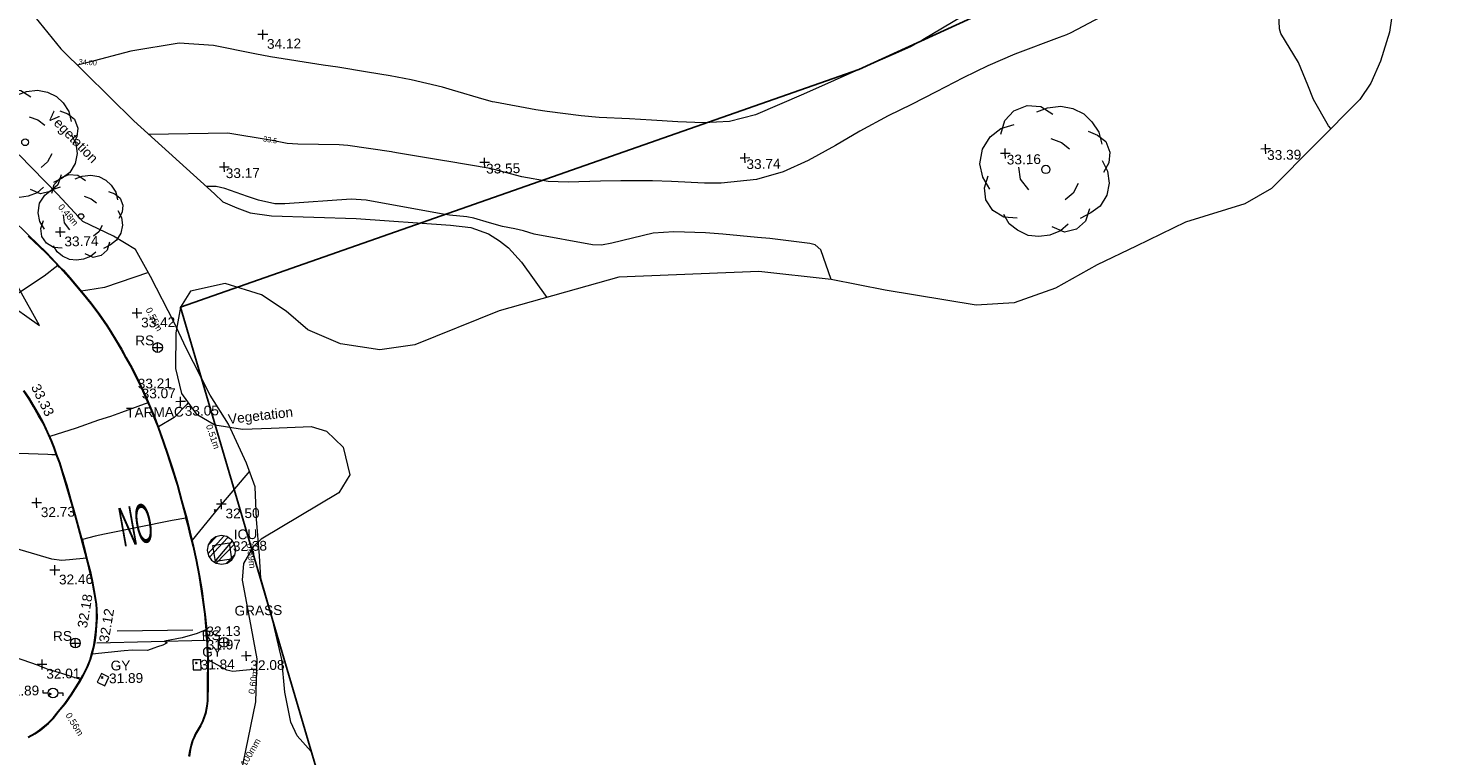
# Model space of a CAD drawing. Header units: millimetres. Extents: x -287732 to 520720, y -103372 to 287754.
# Tile 374 of 380: x 396715 to 451516, y 199056 to 226992. Entities that reach past the tile are written whole.
import ezdxf

# ---------------------------------------------------------------- set-up
doc = ezdxf.new("R2010")
doc.units = ezdxf.units.MM
for name, pattern in [('IMPORT-HIDDEN2 _3_', [4762.5, 3175, -1587.5]), ('IMPORT-UG_ELEC_QLB2 _2_', [2500, 1500, -300.0000000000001, 0, -50, 150, -300.0000000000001, 0, -200]), ('IMPORT-UG_ELEC_STREET LIGHTING_QLB2 _2_', [2700, 1500, -300.0000000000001, 0, -250, 150, -300.0000000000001, 0, -200])]:
    doc.linetypes.add(name, pattern=pattern)
for name, color, linetype, lineweight, true_color in [('00_TOPO_FURN_LAMP_POST', 7, 'Continuous', 9, 0x666666), ('00_TOPO_FURN_SIGN', 7, 'Continuous', 9, 0x666666), ('00_TOPO_KERB_BOTTOM', 1, 'Continuous', 9, 0xff0000), ('00_TOPO_KERB_TOP', 7, 'Continuous', 9, 0xa500a5), ('00_TOPO_LEVEL_SPOT', 7, 'Continuous', 9, 0x666666), ('00_TOPO_ROAD_MARKING_ARROWS', 7, 'Continuous', 9, 0x999999), ('00_TOPO_ROAD_MARKING_WHITE_CONTINUOUS', 7, 'Continuous', 9, 0x999999), ('00_TOPO_ROAD_MARKING_WHITE_DASH', 7, 'Continuous', 9, 0x999999), ('00_TOPO_SERV_GULLY', 7, 'Continuous', 9, 0x5252a5), ('00_TOPO_SERV_IC', 5, 'Continuous', 9, 0x0000ff), ('00_TOPO_TREE', 7, 'Continuous', 9, 0x666666), ('00_TOPO_VEGETATION', 7, 'Continuous', 9, 0x52a552), ('00_UAV_LEVEL_SPOT', 7, 'Continuous', 9, 0x666666), ('00_UAV_TREE_LINE', 7, 'Continuous', 9, 0x52a552), ('00_UAV_VEGETATION', 7, 'Continuous', 9, 0x52a552), ('01_DTM_CONTOUR_MJR', 7, 'Continuous', 9, 0x7f3f00), ('01_DTM_CONTOUR_MNR', 7, 'Continuous', 9, 0xa5a552), ('01_DTM_CONTOUR_MNR_LABELS', 7, 'Continuous', 9, 0xa5a552), ('12333-PUM-2D-U-0001-C01 - Rev2_REVIT IMPORT_dwg', 7, 'Continuous', 9, 0x767676), ('PUM-CHAMBER EXTENTS', 6, 'IMPORT-HIDDEN2 _3_', 9, 0xff00ff), ('PUM-ELECTRIC-QLB2', 1, 'IMPORT-UG_ELEC_QLB2 _2_', 9, 0xff0000), ('PUM-SURVEY BOUNDARY_EXTENT', 190, 'Continuous', 25, 0x7f00ff)]:
    doc.layers.add(name, color=color, linetype=linetype, lineweight=lineweight, true_color=true_color)
for name, color, linetype, lineweight in [('00_TOPO_ROAD_TEXT', 7, 'Continuous', 9), ('00_TOPO_SURVEY_TEXT', 7, 'Continuous', 9), ('GEN-TEXT', 7, 'Continuous', 9)]:
    doc.layers.add(name, color=color, linetype=linetype, lineweight=lineweight)
doc.styles.add('Arial_1', font='arial.ttf', dxfattribs={"height": 250})
doc.styles.add('Swis721 Lt BT_1', font='swissl.ttf', dxfattribs={"height": 200})
doc.styles.add('Swis721 Lt BT_2', font='swissl.ttf', dxfattribs={"height": 375})
doc.styles.add('Swis721 Lt BT_36', font='swissl.ttf', dxfattribs={"width": 0.398204, "height": 1495.6})

# ---------------------------------------------------------------- blocks, each defined once
blk = doc.blocks.new('12333-PUM-2D-U-0001-C01 - Rev2_REVIT IMPORT_dwg_CONIFEROUS_TREE_2-2077565-Site Location Plan Proposed')
at = {"layer": '00_TOPO_TREE', "color": 254, "true_color": 0xcccccc, "flags": 128}
for points in [[(534300967.6832744, 725772235.618921), (534301095.0001348, 725772660.0084562), (534301392.0728095, 725772957.0811309), (534301816.4623446, 725773126.8369448), (534302240.8518797, 725773084.3979913), (534302622.8024614, 725772829.7642703)], [(534302113.5350193, 725772914.6421773), (534302453.0466473, 725773041.9590378), (534302877.4361825, 725773084.3979913), (534303259.3867642, 725772999.5200845), (534303598.8983923, 725772829.7642703), (534303853.5321134, 725772575.1305492), (534304065.7268809, 725772235.618921), (534304150.604788, 725771853.6683394)], [(534300585.7326927, 725770495.6218269), (534300373.5379251, 725770877.5724086), (534300288.660018, 725771301.9619437), (534300373.5379251, 725771768.7904325), (534300628.1716462, 725772150.741014), (534300967.6832744, 725772405.3747351), (534301392.0728095, 725772532.6915956)], [(534302537.9245544, 725772065.863107), (534302877.4361825, 725771938.5462465), (534303132.0699036, 725771726.3514789)], [(534303726.2152529, 725772278.0578746), (534304023.2879276, 725772150.741014), (534304277.9216486, 725771938.5462465), (534304405.2385091, 725771599.0346183), (534304362.7995555, 725771259.5229902), (534304193.0437415, 725770962.4503155)], [(534304150.604788, 725771344.4008973), (534304320.360602, 725771004.8892692), (534304362.7995555, 725770622.9386874), (534304277.9216486, 725770240.9881058), (534304065.7268809, 725769901.4764777), (534303768.6542064, 725769689.2817101), (534303429.1425782, 725769519.525896)], [(534301434.511763, 725769561.9648495), (534301010.1222277, 725769604.403803), (534300670.6105998, 725769816.5985706), (534300458.415832, 725770156.1101987), (534300415.9768786, 725770538.0607804), (534300543.2937391, 725770920.0113621)], [(534301816.4623446, 725770453.1828732), (534301561.8286235, 725770792.6945015), (534301519.3896699, 725771174.6450831)], [(534303386.7036247, 725770622.9386874), (534303216.9478108, 725770325.8660129), (534302962.3140896, 725770113.6712452)], [(534303047.1919966, 725769349.770082), (534302792.5582755, 725769137.5753144), (534302453.0466473, 725769010.2584538), (534302113.5350193, 725768967.8195002), (534301774.0233911, 725769010.2584538), (534301434.511763, 725769180.0142678), (534301179.8780419, 725769392.2090355), (534301010.1222277, 725769689.2817101)], [(534303726.2152529, 725769816.5985706), (534303598.8983923, 725769434.6479889), (534303301.8257177, 725769180.0142678), (534302919.875136, 725769095.1363609), (534302537.9245544, 725769264.892175)]]:
    blk.add_lwpolyline(points, dxfattribs=at)
at = {"layer": '00_TOPO_TREE', "color": 254, "true_color": 0xcccccc}
blk.add_circle((534302368.1687403, 725771089.7671762), 130.919713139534, dxfattribs=at)
blk = doc.blocks.new('12333-PUM-2D-U-0001-C01 - Rev2_REVIT IMPORT_dwg_CONIFEROUS_TREE_2-2077566-Site Location Plan Proposed')
at = {"layer": '00_TOPO_TREE', "color": 254, "true_color": 0xcccccc, "flags": 128}
for points in [[(534303354.899756, 725769111.5808617), (534303455.8629264, 725769448.1247629), (534303691.4436573, 725769683.7054938), (534304027.9875585, 725769818.3230543), (534304364.5314599, 725769784.6686642), (534304667.4209711, 725769582.7423234)], [(534304263.5682895, 725769650.0511037), (534304532.8034106, 725769751.0142741), (534304869.347312, 725769784.6686642), (534305172.2368231, 725769717.3598839), (534305441.4719441, 725769582.7423234), (534305643.3982849, 725769380.8159826), (534305811.6702356, 725769111.5808617), (534305878.9790159, 725768808.6913503)], [(534303052.0102447, 725767731.7508662), (534302883.738294, 725768034.6403773), (534302816.4295138, 725768371.1842787), (534302883.738294, 725768741.3825701), (534303085.6646349, 725769044.2720813), (534303354.899756, 725769246.1984221), (534303691.4436573, 725769347.1615925)], [(534305542.4351145, 725769145.2352517), (534305778.0158455, 725769044.2720813), (534305979.9421863, 725768876.0001308), (534306080.9053567, 725768606.7650096), (534306047.2509665, 725768337.5298886), (534305912.633406, 725768101.9491576)], [(534304600.1121908, 725768976.9633011), (534304869.347312, 725768876.0001308), (534305071.2736527, 725768707.72818)], [(534303725.0980473, 725766991.3542832), (534303388.5541461, 725767025.0086734), (534303119.319025, 725767193.280624), (534302951.0470743, 725767462.515745), (534302917.3926842, 725767765.4052563), (534303018.3558546, 725768068.2947674)], [(534304027.9875585, 725767698.096476), (534303826.0612178, 725767967.331597), (534303792.4068276, 725768270.2211082)], [(534305878.9790159, 725768404.8386687), (534306013.5965765, 725768135.6035477), (534306047.2509665, 725767832.7140365), (534305979.9421863, 725767529.8245252), (534305811.6702356, 725767260.5894043), (534305576.0895047, 725767092.3174536), (534305306.8543836, 725766957.6998931)], [(534305273.1999934, 725767832.7140365), (534305138.582433, 725767597.1333057), (534304936.656092, 725767428.861355)], [(534305003.9648725, 725766823.0823326), (534304802.0385317, 725766654.8103818), (534304532.8034106, 725766553.8472114), (534304263.5682895, 725766520.1928213), (534303994.3331686, 725766553.8472114), (534303725.0980473, 725766688.4647721), (534303523.1717066, 725766856.7367227), (534303388.5541461, 725767092.3174536)], [(534305542.4351145, 725767193.280624), (534305441.4719441, 725766890.3911128), (534305205.8912133, 725766688.4647721), (534304903.0017021, 725766621.1559917), (534304600.1121908, 725766755.7735522)]]:
    blk.add_lwpolyline(points, dxfattribs=at)
at = {"layer": '00_TOPO_TREE', "color": 254, "true_color": 0xcccccc}
blk.add_circle((534304465.4946303, 725768202.912328), 103.82025796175, dxfattribs=at)
blk = doc.blocks.new('12333-PUM-2D-U-0001-C01 - Rev2_REVIT IMPORT_dwg_MSL_Lamp_Post_SYM-2077199-Site Location Plan Proposed')
at = {"layer": '00_TOPO_FURN_LAMP_POST', "color": 254, "true_color": 0xcccccc, "flags": 128}
for points in [[(-500.1060478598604, 0), (-1000.212095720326, 0), (-1000.212095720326, 316.7338303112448)], [(500.1060478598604, 0), (1000.21209571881, 0), (1000.21209571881, -316.7338303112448)]]:
    blk.add_lwpolyline(points, dxfattribs=at)
at = {"layer": '00_TOPO_FURN_LAMP_POST', "color": 254, "true_color": 0xcccccc}
blk.add_circle((0, 0), 500.1060478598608, dxfattribs=at)
blk = doc.blocks.new('12333-PUM-2D-U-0001-C01 - Rev2_REVIT IMPORT_dwg_MSL_RoadSign_SYM-2077193-Site Location Plan Proposed')
at = {"layer": '00_TOPO_FURN_SIGN', "color": 254, "true_color": 0xcccccc}
for p, q in [((-500.2287617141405, 0), (499.7712382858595, 0)), ((-0.2287617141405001, -500.0000000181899), (-0.2287617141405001, 499.9999999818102))]:
    blk.add_line(p, q, dxfattribs=at)
blk.add_circle((-0.2287617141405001, 0), 500.0000000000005, dxfattribs=at)
blk = doc.blocks.new('12333-PUM-2D-U-0001-C01 - Rev2_REVIT IMPORT_dwg_MM-2077200-Site Location Plan Proposed')
at = {"layer": '00_TOPO_LEVEL_SPOT', "color": 254, "true_color": 0xcccccc, "flags": 128}
for points in [[(0, -500.0000000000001), (0, 0), (-500.0000000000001, 0)], [(500.0000000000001, 0), (0, 0), (0, 500.0000000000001)]]:
    blk.add_lwpolyline(points, dxfattribs=at)
blk = doc.blocks.new('12333-PUM-2D-U-0001-C01 - Rev2_REVIT IMPORT_dwg_CONIFEROUS_TREE-2077251-Site Location Plan Proposed')
at = {"layer": '00_TOPO_TREE', "color": 254, "true_color": 0xcccccc, "flags": 128}
for points in [[(-1889.403682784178, 1545.875740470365), (-1717.639711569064, 2118.422311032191), (-1316.857112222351, 2519.204910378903), (-744.3105416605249, 2748.223538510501), (-171.763971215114, 2690.968881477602), (343.5279423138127, 2347.440939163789)], [(-343.5279423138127, 2461.950253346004), (114.5093140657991, 2633.714224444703), (687.0558846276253, 2690.968881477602), (1202.347798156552, 2576.459567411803), (1660.385054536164, 2347.440939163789), (2003.912996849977, 2003.912996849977), (2290.18628213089, 1545.875740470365), (2404.695596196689, 1030.583826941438)], [(-2404.695596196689, -801.5651986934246), (-2690.968881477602, -286.2732852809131), (-2805.478195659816, 286.2732852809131), (-2690.968881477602, 916.0745128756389), (-2347.440939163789, 1431.36642628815), (-1889.403682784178, 1774.894368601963), (-1316.857112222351, 1946.658339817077)], [(229.0186282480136, 1316.857112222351), (687.0558846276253, 1145.093141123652), (1030.583826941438, 858.8198558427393)], [(1832.149025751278, 1603.130397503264), (2232.93162509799, 1431.36642628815), (2576.459567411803, 1145.093141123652), (2748.223538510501, 687.0558846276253), (2690.968881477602, 229.0186282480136), (2461.950253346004, -171.763971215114)], [(-744.3105416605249, -858.8198558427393), (-1087.838483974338, -400.7825993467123), (-1145.093141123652, 114.5093140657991)], [(2404.695596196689, 343.5279423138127), (2633.714224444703, -114.5093140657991), (2690.968881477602, -629.8012275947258), (2576.459567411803, -1145.093141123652), (2290.18628213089, -1603.130397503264), (1889.403682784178, -1889.403682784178), (1431.36642628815, -2118.422311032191)], [(-1259.602455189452, -2061.167653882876), (-1832.149025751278, -2003.912996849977), (-2290.18628213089, -1717.639711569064), (-2576.459567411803, -1259.602455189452), (-2633.714224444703, -744.3105416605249), (-2461.950253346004, -229.0186282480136)], [(1374.111769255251, -629.8012275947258), (1145.093141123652, -1030.583826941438), (801.5651986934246, -1316.857112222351)], [(1832.149025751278, -1717.639711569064), (1660.385054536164, -2232.93162509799), (1259.602455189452, -2576.459567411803), (744.3105416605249, -2690.968881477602), (229.0186282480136, -2461.950253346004)], [(916.0745128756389, -2347.440939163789), (572.5465705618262, -2633.714224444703), (114.5093140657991, -2805.478195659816), (-343.5279423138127, -2862.732852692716), (-801.5651986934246, -2805.478195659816), (-1259.602455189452, -2576.459567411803), (-1603.130397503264, -2290.18628213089), (-1832.149025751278, -1889.403682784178)]]:
    blk.add_lwpolyline(points, dxfattribs=at)
at = {"layer": '00_TOPO_TREE', "color": 254, "true_color": 0xcccccc}
blk.add_circle((0, 0), 176.6246020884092, dxfattribs=at)
blk = doc.blocks.new('12333-PUM-2D-U-0001-C01 - Rev2_REVIT IMPORT_dwg_UAV-2077255-Site Location Plan Proposed')
at = {"layer": '00_UAV_LEVEL_SPOT', "color": 254, "true_color": 0xcccccc, "flags": 128}
for points in [[(0, -500.0000000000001), (0, 0), (-500.0000000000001, 0)], [(500.0000000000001, 0), (0, 0), (0, 500.0000000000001)]]:
    blk.add_lwpolyline(points, dxfattribs=at)
blk = doc.blocks.new('12333-PUM-2D-U-0001-C01 - Rev2_REVIT IMPORT_dwg_MGS62954_T2_Galway_ITM_3d_Rev1-2077680-Site Location Plan Proposed')
at = {"layer": '00_TOPO_KERB_BOTTOM', "color": 254, "true_color": 0xcccccc, "flags": 128}
for points in [[(534302427.8488191, 725767477.8012882), (534303094.4214972, 725766820.5449233), (534303613.3684136, 725766248.9500827), (534303728.7610493, 725766127.0005077), (534303972.9153553, 725765849.5300646), (534304229.0819321, 725765520.1944197), (534304489.1960394, 725765202.3918555), (534304774.02004, 725764844.6319028), (534305075.2955441, 725764432.5879418), (534305381.5812747, 725763964.6095601), (534305509.4907871, 725763760.7721398), (534305713.0481098, 725763399.3358127), (534305911.781044, 725763054.6641976), (534306083.2050977, 725762742.2681831), (534306300.744518, 725762335.2909001), (534306504.3919387, 725761915.1347349), (534306674.1504766, 725761543.337264), (534306824.3615553, 725761193.7405398), (534306955.2454866, 725760885.5525608), (534307131.7314327, 725760426.1784035), (534307271.164998, 725760048.088022), (534307468.5976119, 725759465.768812), (534307610.1692463, 725759013.0185771), (534307776.0464362, 725758475.8749119), (534307970.8739033, 725757806.403203), (534308117.8495675, 725757214.1031905), (534308292.3853822, 725756544.7366115), (534308411.4830889, 725755994.5523211), (534308536.4218266, 725755455.3567324), (534308638.9638281, 725754929.813427), (534308744.132588, 725754324.9673837), (534308831.9597205, 725753727.3575838), (534308884.6363758, 725753292.1588349), (534308936.7464418, 725752835.8018043), (534308973.293551, 725752359.0700852), (534309005.6140205, 725751844.2512296), (534309008.7246871, 725751571.9222248), (534309018.4792347, 725751077.6451395), (534309001.4856403, 725750159.0922198), (534308982.6877525, 725749506.6105399), (534308955.6469277, 725749301.7903748), (534308895.3382404, 725749028.6700895), (534308786.6168185, 725748745.8049757), (534308692.7140869, 725748563.5320766), (534308501.0696353, 725748243.7233754), (534308445.2748416, 725748117.5219357), (534308382.483928, 725747979.609434), (534308325.9284052, 725747812.7087348), (534308283.6238087, 725747655.5112337), (534308233.9765163, 725747387.1875391)], [(534302096.6181335, 725748218.4874202), (534302360.2469832, 725748352.7547129), (534302549.8138058, 725748482.6565206), (534302881.4389499, 725748743.3177488), (534303081.6949833, 725748938.7596159), (534303273.9568157, 725749179.9078711), (534303542.1997502, 725749482.9992052), (534303801.1385371, 725749852.7184376), (534303914.1358685, 725750014.5191301), (534304109.4861018, 725750311.1134009), (534304252.2350689, 725750561.9124125), (534304429.3332714, 725750893.1583955), (534304542.7575261, 725751179.5212969), (534304620.3072573, 725751439.6161265), (534304684.5407566, 725751645.0942897), (534304717.8521715, 725751820.3517326), (534304761.6809468, 725752100.4789618), (534304796.1084591, 725752459.7837709), (534304824.9497244, 725752768.7020565), (534304820.5406537, 725753085.0012723), (534304815.0265174, 725753297.1274899), (534304794.1149966, 725753449.4806908), (534304735.896103, 725753814.9952024), (534304673.6968459, 725754180.8767738), (534304611.0938004, 725754485.2344759), (534304508.5162138, 725754918.2858591), (534304396.1472504, 725755397.560374), (534304238.1693628, 725756029.9023887), (534304057.9762607, 725756743.8258617), (534303901.6592228, 725757316.7455972), (534303749.5279316, 725757886.8046213), (534303609.7331647, 725758359.1050547), (534303504.3127111, 725758742.1690676), (534303379.19752, 725759073.6570008), (534303293.6429691, 725759335.2735069), (534303189.725956, 725759593.2713006), (534303048.4626311, 725759940.4143492), (534302883.9165218, 725760313.8077354), (534302731.2119296, 725760589.1365907), (534302542.1067656, 725760937.2940958), (534302360.44016, 725761248.3588563), (534302160.509834, 725761555.6537101)]]:
    blk.add_lwpolyline(points, dxfattribs=at)
at = {"layer": '00_TOPO_KERB_TOP', "color": 254, "true_color": 0xcccccc, "flags": 128}
for points in [[(534301778.7827611, 725768176.5478137), (534302448.8029927, 725767498.7825278), (534303115.8244225, 725766841.0836833), (534303635.1168585, 725766269.1082696), (534303750.6679213, 725766146.9912653), (534303995.7695755, 725765868.4442033), (534304252.2613539, 725765538.6904694), (534304512.2693097, 725765221.0175986), (534304797.5972286, 725764862.6246876), (534305099.6854377, 725764449.4692186), (534305406.5472574, 725763980.6106218), (534305534.9817582, 725763775.9365766), (534305738.8110635, 725763414.0173175), (534305937.6257503, 725763069.203915), (534306109.2790544, 725762756.3901246), (534306327.1717868, 725762348.7518575), (534306531.2238277, 725761927.7608982), (534306701.2626202, 725761555.3496263), (534306851.630052, 725761205.3890108), (534306982.7401315, 725760896.6685282), (534307159.482899, 725760436.625892), (534307299.1212528, 725760057.9802027), (534307496.7930938, 725759474.9554024), (534307638.4857929, 725759021.8179991), (534307804.4498881, 725758484.3929169), (534307999.5105833, 725757814.1197832), (534308146.5866984, 725757221.4149612), (534308321.234952, 725756551.6171656), (534308440.4185403, 725756001.0361359), (534308565.4258448, 725755461.5446342), (534308668.1255495, 725754935.1930771), (534308773.4131165, 725754329.6637504), (534308861.3517101, 725753731.2955261), (534308914.0857784, 725753295.6224496), (534308966.2697634, 725752838.6180677), (534309002.8746707, 725752361.1324129), (534309035.2556168, 725751845.3502498), (534309038.3735611, 725751572.3841082), (534309048.1368629, 725751077.6634402), (534309031.129957, 725750158.3909988), (534309012.2838847, 725749504.236817), (534308984.8769438, 725749296.6435136), (534308923.8137506, 725749020.1062931), (534308813.7158593, 725748733.65996), (534308718.6381518, 725748549.1063367), (534308528.1757894, 725748232.1862391), (534308472.4693918, 725748105.7939261), (534308410.9583775, 725747971.2252411), (534308354.315873, 725747804.0888975), (534308312.5653968, 725747648.9504238), (534308263.305109, 725747382.7183336)], [(534302083.3553891, 725748245.8593183), (534302344.6862391, 725748378.95623), (534302531.8035512, 725748507.1794958), (534302861.3654508, 725748766.2189898), (534303059.0988432, 725748959.1988604), (534303250.6665084, 725749199.4764425), (534303518.2824817, 725749501.8593646), (534303776.2184664, 725749870.1467708), (534303888.9672907, 725750031.5916266), (534304083.5463145, 725750327.0149939), (534304225.6072581, 725750576.6052005), (534304401.6986285, 725750905.9679964), (534304513.9952694, 725751189.4840047), (534304591.2226297, 725751448.4976308), (534304654.9931034, 725751652.4946096), (534304687.8845776, 725751825.5426681), (534304731.4963527, 725752104.2829623), (534304765.8337649, 725752462.6474367), (534304794.5201675, 725752769.9069903), (534304790.1363553, 725753084.3942094), (534304784.6706511, 725753294.6572647), (534304764.0322113, 725753445.0209033), (534304705.8898155, 725753810.055141), (534304643.8050023, 725754175.2635063), (534304581.39863, 725754478.6650411), (534304478.9172074, 725754911.3104484), (534304366.5907047, 725755390.4038602), (534304208.6752407, 725756022.4960109), (534304028.5622953, 725756736.1019039), (534303872.2995181, 725757308.8227679), (534303720.2521772, 725757878.5672176), (534303580.4909173, 725758350.7544463), (534303475.365777, 725758732.7453859), (534303350.5059609, 725759063.5567125), (534303265.0554607, 725759324.8550436), (534303161.5385545, 725759581.8594799), (534303020.4596166, 725759928.5494126), (534302856.6492033, 725760300.2733334), (534302704.5535073, 725760574.5043391), (534302515.6094368, 725760922.3652582), (534302334.5504588, 725761232.3895881), (534302134.9063773, 725761539.2444811)]]:
    blk.add_lwpolyline(points, dxfattribs=at)
at = {"layer": '00_TOPO_ROAD_MARKING_ARROWS', "color": 254, "true_color": 0xcccccc, "flags": 128}
blk.add_lwpolyline([(534300290.0000001, 725767110.0000001), (534300040.0000001, 725766890.0000001), (534301630.0000001, 725765190.0000001), (534301450.0000001, 725765030), (534302800.0000001, 725764040), (534302010.0000001, 725765520), (534301770, 725765310.0000002)], close=True, dxfattribs=at)
at = {"layer": '00_TOPO_ROAD_MARKING_WHITE_CONTINUOUS', "color": 254, "true_color": 0xcccccc}
blk.add_line((534304780.0000001, 725751810.0000001), (534308960.0000001, 725751840.0000001), dxfattribs=at)
at = {"layer": '00_TOPO_ROAD_MARKING_WHITE_DASH', "color": 254, "true_color": 0xcccccc}
blk.add_line((534305580.0000001, 725752250.0000001), (534308480, 725752240), dxfattribs=at)
at = {"layer": '00_TOPO_SERV_GULLY', "color": 254, "true_color": 0xcccccc, "flags": 128}
for points in [[(534308466.0454286, 725751085.6261916), (534308466.0454286, 725750704.8336445), (534308773.4208364, 725750704.8336445), (534308773.4208364, 725751085.6261916)], [(534304941.3010244, 725750622.4131136), (534304777.6384752, 725750298.6397645), (534305062.0832449, 725750154.8572196), (534305225.7457941, 725750478.6305685)]]:
    blk.add_lwpolyline(points, close=True, dxfattribs=at)
at = {"layer": '00_TOPO_SERV_IC', "color": 254, "true_color": 0xcccccc, "flags": 128}
blk.add_lwpolyline([(534309932.0091699, 725755554.8699083), (534310018.75217, 725754934.1470857), (534309397.4490256, 725754847.3229886), (534309310.7060256, 725755468.0458114)], close=True, dxfattribs=at)
at = {"layer": '00_TOPO_VEGETATION', "color": 254, "true_color": 0xcccccc, "flags": 128}
blk.add_lwpolyline([(534313235.6194068, 725746455.7147201), (534312947.7116694, 725747489.6233302), (534312416.7685018, 725748099.4998761), (534312183.6833436, 725748633.0058508), (534311971.2184345, 725749783.1408505), (534311884.3433309, 725751039.6334709), (534311516.748922, 725752754.8852414), (534311132.1333751, 725754184.7248291), (534311094.6113362, 725755045.5033401), (534311002.5894776, 725756449.374317), (534310975.0703152, 725757693.689637), (534310648.7101769, 725758605.5359874), (534309994.0512149, 725760123.8256881), (534309302.8180125, 725761248.018126), (534308687.5529887, 725762515.1113672), (534308418.8420036, 725763066.9762155), (534307966.452542, 725764068.0910374), (534307093.8708333, 725765848.5614927), (534306539.6747267, 725766892.1014066), (534305703.6236816, 725767423.7688498), (534304531.5312682, 725768007.4267236), (534303588.8454209, 725769062.4690844), (534302132.1783408, 725770604.9992353)], dxfattribs=at)
at = {"layer": '00_UAV_TREE_LINE', "color": 254, "true_color": 0xcccccc, "flags": 128}
blk.add_lwpolyline([(534355085.5355001, 725775989.9030001), (534354831.5355, 725774399.9030001), (534354463.5355, 725773298.9030001), (534354080.5355001, 725772461.9030001), (534353650.5355, 725771841.9030001), (534350191.456, 725768475.3020002), (534349162.456, 725767899.3020002), (534346873.456, 725767238.3020002), (534344959.4561472, 725766357.3019149), (534343449.4561472, 725765655.3019148), (534341836.4561471, 725764793.3019149), (534340245.4561472, 725764251.3019148), (534338780.4561472, 725764189.3019149), (534335295.4561472, 725764834.3019149), (534333233.4561472, 725765270.3019149), (534330459.4561471, 725765627.3019149), (534325070.4561471, 725765502.3019149), (534320461.4561471, 725764292.3019149), (534317192.3716151, 725763038.0763552), (534315843.3716149, 725762876.0763555), (534314349.371615, 725763137.0763553), (534313101.3716151, 725763696.0763553), (534312273.371615, 725764423.0763553), (534311345.3716151, 725765070.0763553), (534309957.3716151, 725765522.0763553), (534308624.3716151, 725765252.0763553), (534308220.3716151, 725764645.0763553), (534308022.371615, 725763667.0763553), (534307988.371615, 725762292.0763553), (534308208.3716151, 725761328.0763553), (534308757.3716151, 725760541.0763553), (534309458.3716151, 725760106.0763553), (534310522.371615, 725759919.0763553), (534311624.3716151, 725759937.0763555), (534313167.371615, 725759970.0763553), (534313745.371615, 725759783.0763553), (534314382.3716151, 725759163.0763553), (534314617.3716151, 725758090.0763553), (534314179.371615, 725757411.0763553), (534311166.3716151, 725755675.0763555), (534310852.3716151, 725755389.0763553), (534310473.3716149, 725754762.0763553), (534310407.371615, 725754112.0763552), (534310668.2722842, 725752612.6609697), (534310916.2722842, 725751083.6609697), (534310837.2722841, 725749438.6609697), (534309905.2722841, 725745278.6609697)], dxfattribs=at)
at = {"layer": '00_UAV_VEGETATION', "color": 254, "true_color": 0xcccccc, "flags": 128}
blk.add_lwpolyline([(534300142.8727223, 725774816.4808673), (534300541.7425001, 725775475.5185001), (534300998.7425, 725776445.5185), (534301195.7425001, 725776700.5185001), (534301487.7425001, 725776804.5185001), (534301769.7425001, 725776823.5185), (534301965.7425001, 725776767.5185001), (534302337.7425001, 725776529.5185), (534303798.7425001, 725774658.5185), (534306558.7425001, 725771835.5185), (534309606.7425, 725768981.5185001), (534309921.7425001, 725768662.5185001), (534310447.7425, 725768429.5185001), (534310960.7425001, 725768222.5185), (534311780.7425, 725768090.5185001), (534315027.7425001, 725767936.5185001), (534318651.7425, 725767619.5185), (534319423.7425001, 725767511.5185), (534320102.7425001, 725767259.5185), (534320512.7425001, 725766977.5185), (534320855.7425001, 725766705.5185), (534321348.7425001, 725766145.5185001), (534322300.7046454, 725764775.1595159)], dxfattribs=at)
at = {"layer": '01_DTM_CONTOUR_MJR', "color": 254, "true_color": 0xcccccc, "flags": 128}
blk.add_lwpolyline([(534310758.6244344, 725758298.4368573), (534309660.0000001, 725757050.0000001), (534308510.0000001, 725755690.0000002), (534308463.8160292, 725755871.3934426), (534308429.5221987, 725755996.5073996), (534308290.0000001, 725756540), (534307762.8243238, 725756456.7682977), (534305150.067525, 725755973.7697059), (534304796.1537619, 725755902.5493436), (534304300.0000001, 725755790.0000001), (534304340.392157, 725755594.509804), (534304382.0550162, 725755394.0183388), (534304402.1606426, 725755282.0321286), (534304440.0000002, 725755070.0000002), (534303795.1361054, 725755010.0899478), (534303480.6770235, 725754996.0010732), (534303115.7338395, 725755047.0646424), (534301339.4375535, 725755614.1680026), (534299863.6314124, 725756086.5592719), (534298712.2408779, 725756393.4452672), (534297827.7883065, 725756706.8792092), (534296143.7358213, 725757462.6999153), (534295934.1347811, 725757550.7568733), (534295847.0030363, 725757601.7540886)], dxfattribs=at)
at = {"layer": '01_DTM_CONTOUR_MNR', "color": 254, "true_color": 0xcccccc, "flags": 128}
for points in [[(534338430.0000002, 725775297.2986752), (534336907.5362319, 725774420.0000001), (534336430.0000002, 725774167.5404258), (534335971.5126051, 725773961.5126051), (534334430.0000002, 725773326.5633223), (534332526.5756062, 725772516.5756061), (534332430.0000002, 725772480.3830646), (534332289.9190285, 725772420), (534330430.0000002, 725771650.9941521), (534329430.0000002, 725771420.0000001), (534328430.0000002, 725771379.9083622), (534327449.7292627, 725771439.7292627), (534326430.0000002, 725771518.0949199), (534325589.4094095, 725771579.4094095), (534324430.0000002, 725771660.7407408), (534323736.3876652, 725771726.3876654), (534322430.0000002, 725771914.3022299), (534322003.2142859, 725771993.2142857), (534320430.0000002, 725772308.6402755), (534320340.5454546, 725772330.5454546), (534320024.1043085, 725772420), (534318819.3203885, 725772809.3203883), (534318430.0000002, 725772924.7770702), (534317239.3792173, 725773229.3792174), (534316430.0000002, 725773394.9952282), (534315564.7944583, 725773554.7944584), (534314430.0000002, 725773764.0860215), (534313866.6367077, 725773856.6367077), (534311850.2008225, 725774206.5904891), (534311249.9780915, 725774326.0894233), (534309662.9211698, 725774675.2225353), (534308347.5293393, 725774791.1179736), (534306486.718143, 725774520.7316731), (534304825.696852, 725774108.2608706), (534304432.2435291, 725774010.5571214)], [(534352516.8403488, 725770738.5171918), (534352430.0000002, 725770845.0000001), (534351871.6639156, 725771861.6639156), (534351666.3636364, 725772420), (534351313.0601093, 725773303.0601096), (534350664.0619308, 725774420.0000001), (534350613.2032702, 725774603.2032703), (534350563.045526, 725776420)], [(534344430.0000002, 725775515.5030489), (534342599.5253292, 725774589.5253294), (534342430.0000002, 725774519.3402778), (534342141.8254881, 725774420.0000001), (534340430.0000002, 725773816.3999219), (534339392.9629631, 725773382.9629633), (534338430.0000002, 725772931.9047623), (534337380.0000001, 725772420), (534336430.0000002, 725771950.1136365), (534335529.7304581, 725771519.7304584), (534334430.0000002, 725770959.641196), (534333479.4117649, 725770420.0000001), (534332430.0000002, 725769857.4445957), (534331453.5191638, 725769443.519164), (534330430.0000002, 725769162.1487604), (534329063.8537701, 725769053.8537704), (534328430.0000002, 725769067.6325761), (534327163.6391437, 725769153.6391437), (534326430.0000002, 725769188.6868688), (534325216.2254859, 725769206.2254857), (534324430.0000002, 725769207.9537953), (534323199.7277343, 725769189.7277342), (534322430.0000002, 725769236.529412), (534321417.7629801, 725769432.23702), (534320357.7372168, 725769728.0291053), (534320202.6130877, 725769764.8555301), (534318547.0072349, 725770076.0696429), (534318455.8263135, 725770091.3014656), (534316696.3742691, 725770420.0000001), (534316476.2987014, 725770466.2987015), (534316430.0000002, 725770476.8475453), (534314764.048641, 725770754.048641), (534314430.0000002, 725770784.5475374), (534312839.0785909, 725770829.0785909), (534312430.0000002, 725770861.6071428), (534311855.026455, 725770994.973545), (534311775.9077859, 725771009.3779849), (534310163.7135804, 725771302.8959956), (534307130.0000001, 725771310.0000002), (534307129.1240364, 725771301.4407754)], [(534333222.9168187, 725765271.658274), (534332850.8523593, 725766420.0000001), (534332634.1686183, 725766624.1686186), (534332430.0000002, 725766672.9239769), (534330903.358295, 725766893.358295), (534330430.0000002, 725766933.0560929), (534329096.5070244, 725767086.5070245), (534328430.0000002, 725767149.9679487), (534327222.6447574, 725767212.6447575), (534326430.0000002, 725767169.5590829), (534324830.9603842, 725766820.9603842), (534324430.0000002, 725766748.2051282), (534324086.883408, 725766763.1165918), (534321856.536568, 725767214.6648234), (534321447.0941429, 725767349.4464868), (534321116.8187276, 725767435.1140456), (534320641.99341, 725767529.8336291), (534320143.6890315, 725767678.3555737), (534319545.6571585, 725767872.041912), (534319277.1313848, 725767929.9471416), (534318619.721966, 725768005.356796), (534318300.3985627, 725768060.9387499), (534315424.2091308, 725768638.3133174), (534314850.5437313, 725768681.7525778), (534312296.1656277, 725768543.8361934), (534311911.2347068, 725768560.425949), (534311289.0654064, 725768712.4788392), (534310876.590119, 725768858.7446145), (534310000.2045298, 725769179.253377), (534309676.2712566, 725769258.0160023), (534309310.0000002, 725769270), (534309308.9453154, 725769260.361402)], [(534307012.9468597, 725766000.9396768), (534305313.4375001, 725765459.010417), (534304679.2445878, 725765359.2307694), (534304582.7976055, 725765354.5838084), (534304420.0000001, 725765330), (534304246.3333333, 725765536.3333336), (534304203.3333334, 725765591.6666669), (534303980.4482759, 725765856.9655173), (534303896.6666667, 725765950.0000004), (534303734.1052632, 725766134.1052632), (534303614.3636365, 725766252.9090911), (534303594.6875001, 725766268.4375001), (534303540.0000001, 725766330.0000001), (534303010.9139587, 725765934.2363373), (534300419.7040672, 725764287.1229627), (534300080.0000001, 725764100), (534300223.269231, 725763928.8461541), (534300310.0000002, 725763820.0000002), (534300088.0361712, 725763714.4993023), (534299677.6785222, 725763616.2650745), (534298471.6329684, 725763691.504898), (534298198.5542652, 725763721.3134223), (534297892.2301078, 725763747.5049353), (534297366.74389, 725763760.077907)], [(534308453.4271901, 725760976.7853943), (534308407.603314, 725760898.2278785), (534307901.0796264, 725760411.9294257), (534307300.0000001, 725760060.0000002), (534307188.2292559, 725760339.9144568), (534307147.6250001, 725760435.8750001), (534306980, 725760845.0000001), (534306961.0000001, 725760890.5), (534306910.0000001, 725760990), (534305891.8849208, 725760645.9325398), (534305463.3646609, 725760500.320494), (534305000.0000001, 725760360), (534304137.6534693, 725760063.231674), (534303120, 725759770), (534303183.4729729, 725759587.8243246), (534303239.0391158, 725759434.0816327), (534303276.7521369, 725759326.7521368), (534303302.2509458, 725759246.702396), (534303350, 725759060.0000002), (534303184.7588163, 725759065.4941798), (534303033.8852779, 725759077.6786493), (534300047.054258, 725759236.717763)], [(534310897.3231811, 725750689.0878754), (534309994.4862592, 725750608.3620137), (534309762.7302805, 725750671.4359006), (534309050.0000001, 725751080), (534309034.3750001, 725751432.1875002), (534309025.8380682, 725751570.0000002), (534309023.1250001, 725751721.875), (534309015.3940399, 725751841.7980134), (534308980, 725752230), (534308651.4257095, 725752097.1452421), (534308069.042561, 725751948.0747191), (534307390, 725751830.0000001), (534307492.2419356, 725751753.6612903), (534307321.016457, 725751674.6272993), (534307107.950773, 725751610.656834), (534306969.6737875, 725751558.6691687), (534306730, 725751480), (534306154.1032465, 725751499.3813199), (534305824.0554332, 725751487.9408958), (534304600, 725751380.0000001), (534304529.559406, 725751183.4801984), (534304484.9264706, 725751073.7867647), (534304408.6931819, 725750904.2045454), (534304255.0000001, 725750618.75), (534304232.4431819, 725750577.5568182), (534304130, 725750410.0000001), (534303415.3463856, 725750650.5421687), (534302905.0619912, 725750821.179712), (534302833.6380459, 725750841.9393042), (534302745.5928854, 725750875.7114626), (534302708.4122807, 725750890.1271931), (534302691.0964912, 725750899.1081872), (534302524.7902755, 725750971.7527958), (534300430.0000002, 725751740.9249012)]]:
    blk.add_lwpolyline(points, dxfattribs=at)
for name, p, xscale, yscale, zscale in [('12333-PUM-2D-U-0001-C01 - Rev2_REVIT IMPORT_dwg_MM-2077200-Site Location Plan Proposed', (534311567.8517739, 725775067.219776), 0.375, 0.375, 0.375), ('12333-PUM-2D-U-0001-C01 - Rev2_REVIT IMPORT_dwg_CONIFEROUS_TREE-2077251-Site Location Plan Proposed', (534341545.456, 725769360.302), 0.9, 0.9, 0.9), ('12333-PUM-2D-U-0001-C01 - Rev2_REVIT IMPORT_dwg_UAV-2077255-Site Location Plan Proposed', (534310000, 725770000.0000001), 0.375, 0.375, 0.375), ('12333-PUM-2D-U-0001-C01 - Rev2_REVIT IMPORT_dwg_UAV-2077255-Site Location Plan Proposed', (534320000, 725770000.0000001), 0.375, 0.375, 0.375), ('12333-PUM-2D-U-0001-C01 - Rev2_REVIT IMPORT_dwg_UAV-2077255-Site Location Plan Proposed', (534330000, 725770000.0000001), 0.375, 0.375, 0.375), ('12333-PUM-2D-U-0001-C01 - Rev2_REVIT IMPORT_dwg_UAV-2077255-Site Location Plan Proposed', (534340000.0000001, 725770000.0000001), 0.375, 0.375, 0.375), ('12333-PUM-2D-U-0001-C01 - Rev2_REVIT IMPORT_dwg_UAV-2077255-Site Location Plan Proposed', (534350000.0000001, 725770000.0000001), 0.375, 0.375, 0.375), ('12333-PUM-2D-U-0001-C01 - Rev2_REVIT IMPORT_dwg_MM-2077200-Site Location Plan Proposed', (534303657.1790919, 725767613.3504343), 0.375, 0.375, 0.375), ('12333-PUM-2D-U-0001-C01 - Rev2_REVIT IMPORT_dwg_MM-2077200-Site Location Plan Proposed', (534306549.090013, 725764446.215485), 0.375, 0.375, 0.375), ('12333-PUM-2D-U-0001-C01 - Rev2_REVIT IMPORT_dwg_MSL_RoadSign_SYM-2077193-Site Location Plan Proposed', (534307316.6136009, 725763113.538304), 0.375, 0.375, 0.375), ('12333-PUM-2D-U-0001-C01 - Rev2_REVIT IMPORT_dwg_MM-2077200-Site Location Plan Proposed', (534308163.5231075, 725761020.1930782), 0.375, 0.375, 0.375), ('12333-PUM-2D-U-0001-C01 - Rev2_REVIT IMPORT_dwg_MM-2077200-Site Location Plan Proposed', (534302569.206459, 725757225.0734076), 0.375, 0.375, 0.375), ('12333-PUM-2D-U-0001-C01 - Rev2_REVIT IMPORT_dwg_MM-2077200-Site Location Plan Proposed', (534309660.2803318, 725757052.225577), 0.375, 0.375, 0.375), ('12333-PUM-2D-U-0001-C01 - Rev2_REVIT IMPORT_dwg_MM-2077200-Site Location Plan Proposed', (534303221.9328814, 725754626.1721556), 0.375, 0.375, 0.375), ('12333-PUM-2D-U-0001-C01 - Rev2_REVIT IMPORT_dwg_MSL_RoadSign_SYM-2077193-Site Location Plan Proposed', (534303961.4704502, 725751811.8013448), 0.375, 0.375, 0.375), ('12333-PUM-2D-U-0001-C01 - Rev2_REVIT IMPORT_dwg_MSL_RoadSign_SYM-2077193-Site Location Plan Proposed', (534309672.0512674, 725751740.7039676), 0.375, 0.375, 0.375), ('12333-PUM-2D-U-0001-C01 - Rev2_REVIT IMPORT_dwg_MM-2077200-Site Location Plan Proposed', (534302669.9157745, 725751012.4765769), 0.375, 0.375, 0.375), ('12333-PUM-2D-U-0001-C01 - Rev2_REVIT IMPORT_dwg_MM-2077200-Site Location Plan Proposed', (534310515.0304242, 725751201.658101), 0.375, 0.375, 0.375), ('12333-PUM-2D-U-0001-C01 - Rev2_REVIT IMPORT_dwg_MSL_Lamp_Post_SYM-2077199-Site Location Plan Proposed', (534303067.0760136, 725749909.4732356), 0.375, 0.375, 0.375)]:
    blk.add_blockref(name, p, dxfattribs=dict(xscale=xscale, yscale=yscale, zscale=zscale))
for name in ['12333-PUM-2D-U-0001-C01 - Rev2_REVIT IMPORT_dwg_CONIFEROUS_TREE_2-2077565-Site Location Plan Proposed', '12333-PUM-2D-U-0001-C01 - Rev2_REVIT IMPORT_dwg_CONIFEROUS_TREE_2-2077566-Site Location Plan Proposed']:
    blk.add_blockref(name, (0, 0))
at = {"layer": '00_TOPO_FURN_LAMP_POST', "insert": (534301229.9323166, 725750206.8708965), "char_height": 375, "width": 1495.902363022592, "attachment_point": 1, "line_spacing_factor": 1.005061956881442, "style": 'Swis721 Lt BT_2'}
blk.add_mtext('31.89', dxfattribs=at)
at = {"layer": '00_TOPO_FURN_SIGN', "char_height": 375, "width": 783.5679044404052, "attachment_point": 1, "line_spacing_factor": 1.005061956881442, "style": 'Swis721 Lt BT_2'}
for insert in [(534306462.8370207, 725763581.0390413), (534303107.69387, 725752279.3020818), (534308818.2746872, 725752208.2047048)]:
    blk.add_mtext('RS', dxfattribs=dict(at, insert=insert))
at = {"layer": '00_TOPO_KERB_BOTTOM', "color": 251, "true_color": 0x666666, "char_height": 375, "width": 1495.902363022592, "attachment_point": 1, "line_spacing_factor": 1.005061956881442, "style": 'Swis721 Lt BT_2'}
for s, insert in [('33.07', (534306674.2, 725761538.5296079)), ('31.97', (534309005.6000001, 725751839.5296079))]:
    blk.add_mtext(s, dxfattribs=dict(at, insert=insert))
at = {"layer": '00_TOPO_KERB_BOTTOM', "color": 251, "true_color": 0x666666, "insert": (534304864.6748205, 725751858.2009654), "char_height": 375, "width": 1495.902363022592, "attachment_point": 1, "rotation": 79.32506048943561, "line_spacing_factor": 1.005061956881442, "style": 'Swis721 Lt BT_2'}
blk.add_mtext('32.12', dxfattribs=at)
at = {"layer": '00_TOPO_KERB_TOP', "color": 251, "true_color": 0x666666, "char_height": 375, "width": 1495.902363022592, "attachment_point": 1, "line_spacing_factor": 1.005061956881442, "style": 'Swis721 Lt BT_2'}
for s, insert in [('33.21', (534306531.2, 725761923.0296078)), ('32.13', (534309002.9000001, 725752356.3296078))]:
    blk.add_mtext(s, dxfattribs=dict(at, insert=insert))
for s, insert, rotation in [('33.33', (534302758.0277379, 725761843.9814023), 295.5035535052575), ('32.18', (534304045.585308, 725752428.6586025), 79.32506048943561)]:
    blk.add_mtext(s, dxfattribs=dict(at, insert=insert, rotation=rotation))
at = {"layer": '00_TOPO_LEVEL_SPOT', "char_height": 375, "width": 1495.902363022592, "attachment_point": 1, "line_spacing_factor": 1.005061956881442, "style": 'Swis721 Lt BT_2'}
for s, insert in [('34.12', (534311720.7269378, 725774890.2039226)), ('33.74', (534303810.0269378, 725767436.4039227)), ('33.42', (534306701.9269378, 725764269.2039225)), ('33.05', (534308316.3269377, 725760843.2039225)), ('32.73', (534302722.0269378, 725757048.1039226)), ('32.50', (534309813.1269378, 725756875.2039225)), ('32.46', (534303374.7269378, 725754449.2039227)), ('32.08', (534310667.8269378, 725751024.7039226)), ('32.01', (534302822.7269377, 725750835.5039226))]:
    blk.add_mtext(s, dxfattribs=dict(at, insert=insert))
at = {"layer": '00_TOPO_ROAD_TEXT', "color": 251, "true_color": 0x666666, "insert": (534305630.4222335, 725756955.597447), "char_height": 1495.6, "width": 1420.243334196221, "attachment_point": 1, "rotation": 9.109423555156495, "line_spacing_factor": 1.005061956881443, "style": 'Swis721 Lt BT_36'}
blk.add_mtext('NO', dxfattribs=at)
at = {"layer": '00_TOPO_SERV_GULLY', "color": 251, "true_color": 0x666666, "char_height": 375, "attachment_point": 1, "line_spacing_factor": 1.005061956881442, "style": 'Swis721 Lt BT_2'}
for s, insert, width in [('GY', (534308826.3265369, 725751572.6475009), 821.5590755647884), ('GY', (534305301.6265368, 725751109.4475008), 821.5590755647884), ('31.84', (534308756.0199423, 725751080.8296078), 1495.902363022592), ('31.89', (534305231.3199422, 725750617.6296078), 1495.902363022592)]:
    blk.add_mtext(s, dxfattribs=dict(at, insert=insert, width=width))
at = {"layer": '00_TOPO_SERV_IC', "color": 251, "true_color": 0x666666, "char_height": 375, "attachment_point": 1, "line_spacing_factor": 1.005061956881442, "style": 'Swis721 Lt BT_2'}
for s, insert, width in [('ICU', (534310116.0445077, 725756065.1363499), 1021.012723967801), ('32.38', (534310073.9795867, 725755613.1941521), 1495.902363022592)]:
    blk.add_mtext(s, dxfattribs=dict(at, insert=insert, width=width))
at = {"layer": '00_TOPO_SURVEY_TEXT', "color": 251, "true_color": 0x666666, "char_height": 375, "attachment_point": 1, "line_spacing_factor": 1.005061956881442, "style": 'Swis721 Lt BT_2'}
for s, insert, width in [('TARMAC', (534306067.3000001, 725760817.429608), 2450.430537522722), ('GRASS', (534310094.6000001, 725753132.2296078), 2018.280965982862)]:
    blk.add_mtext(s, dxfattribs=dict(at, insert=insert, width=width))
at = {"layer": '00_TOPO_VEGETATION', "color": 251, "true_color": 0x666666, "insert": (534309957.7813744, 725760499.9531487), "char_height": 375, "width": 2877.831212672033, "attachment_point": 1, "rotation": 5.507981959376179, "line_spacing_factor": 1.005061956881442, "style": 'Swis721 Lt BT_2'}
blk.add_mtext('Vegetation', dxfattribs=at)
at = {"layer": '00_UAV_LEVEL_SPOT', "char_height": 375, "width": 1495.902363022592, "attachment_point": 1, "line_spacing_factor": 1.005061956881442, "style": 'Swis721 Lt BT_2'}
for s, insert in [('33.17', (534310051.8765643, 725769949.1441547)), ('33.55', (534320051.8765643, 725769949.1441547)), ('33.74', (534330051.8765643, 725769949.1441547)), ('33.16', (534340051.8765643, 725769949.1441547)), ('33.39', (534350051.8765643, 725769949.1441547))]:
    blk.add_mtext(s, dxfattribs=dict(at, insert=insert))
at = {"layer": '00_UAV_VEGETATION', "color": 251, "true_color": 0x666666, "insert": (534303483.7739791, 725772292.8306737), "char_height": 375, "width": 2877.831212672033, "attachment_point": 1, "rotation": 313.21425196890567, "line_spacing_factor": 1.005061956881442, "style": 'Swis721 Lt BT_2'}
blk.add_mtext('Vegetation', dxfattribs=at)
at = {"layer": '01_DTM_CONTOUR_MNR_LABELS', "color": 251, "true_color": 0x666666, "char_height": 200, "attachment_point": 2, "line_spacing_factor": 1.005061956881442, "style": 'Swis721 Lt BT_1'}
for s, insert, width, rotation in [('34.00', (534304836.5712059, 725774218.3529953), 797.8007824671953, 354.4995475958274), ('33.5', (534311798.5282572, 725771117.7057196), 620.5117196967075, 349.6816757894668)]:
    blk.add_mtext(s, dxfattribs=dict(at, insert=insert, width=width, rotation=rotation))
blk = doc.blocks.new('12333-PUM-2D-U-0001-C01 - Rev2_REVIT IMPORT_dwg-1620468-Site Location Plan Proposed')
at = {"layer": 'PUM-CHAMBER EXTENTS', "true_color": 0xffaaff}
h = blk.add_hatch(dxfattribs=at)
h.set_pattern_fill('FP_3', color=211, style=0, pattern_type=2)
h.set_pattern_definition([(45, (-533641079.65, -725615854.3560001), (-265.1650429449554, 265.1650429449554), []), (45, (-533640902.873, -725615854.3560001), (-265.1650429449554, 265.1650429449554), [])])
h.paths.add_polyline_path([(668555.3501528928, 138887.1994552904), (668765.9960922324, 138929.0995377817), (668944.5730966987, 139048.420877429), (669063.894436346, 139226.997881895), (669105.7945188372, 139437.6438212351), (669063.8944363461, 139648.2897605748), (668944.5730966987, 139826.8667650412), (668765.9960922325, 139946.1881046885), (668555.3501528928, 139988.0881871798), (668344.7042135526, 139946.1881046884), (668166.1272090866, 139826.8667650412), (668046.8058694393, 139648.289760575), (668004.9057869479, 139437.6438212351), (668049.7064775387, 139222.6568150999), (668166.1272090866, 139048.420877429), (668344.7042135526, 138929.0995377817)])
at = {"layer": 'GEN-TEXT', "color": 253, "true_color": 0xaaaaaa}
for p, q in [((668303.9948138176, 140924.2884822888), (668374.7054919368, 140994.999160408)), ((668374.7054919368, 140924.2884822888), (668303.9948138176, 140994.999160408)), ((667475.994813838, 135076.2884822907), (667546.7054919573, 135146.9991604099)), ((667546.7054919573, 135076.2884822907), (667475.994813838, 135146.9991604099)), ((663860.9948138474, 134580.2884822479), (663931.7054919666, 134650.9991603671)), ((663931.7054919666, 134580.2884822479), (663860.9948138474, 134650.9991603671)), ((661846.994813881, 133983.2884822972), (661917.7054920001, 134053.9991604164)), ((661917.7054920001, 133983.2884822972), (661846.994813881, 134053.9991604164))]:
    blk.add_line(p, q, dxfattribs=at)
at = {"layer": 'PUM-CHAMBER EXTENTS', "color": 211, "linetype": 'Continuous', "true_color": 0xffaaff, "flags": 128}
blk.add_lwpolyline([(669105.7945188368, 139437.6438212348), (669063.8944363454, 139648.2897605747), (668944.5730966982, 139826.8667650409), (668866.5670236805, 139878.9887566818), (668765.996092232, 139946.1881046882), (668555.3501528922, 139988.0881871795), (668344.7042135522, 139946.1881046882), (668166.127209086, 139826.8667650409), (668046.8058694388, 139648.2897605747), (668004.9057869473, 139437.6438212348), (668046.8058694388, 139226.9978818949), (668166.127209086, 139048.4208774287), (668244.1332821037, 138996.2988857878), (668344.7042135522, 138929.0995377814), (668555.3501528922, 138887.1994552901), (668765.996092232, 138929.0995377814), (668944.5730966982, 139048.4208774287), (669063.8944363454, 139226.9978818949)], close=True, dxfattribs=at)
at = {"layer": 'PUM-SURVEY BOUNDARY_EXTENT', "color": 201, "true_color": 0xd4aaff, "flags": 128}
blk.add_lwpolyline([(434100.3536528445, 24157.3913212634), (453045.0486529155, 39175.58032134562), (466013.0486529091, 44122.58032138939), (482147.048652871, 40702.58032134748), (488216.8503400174, 30926.89504288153), (531080.8829478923, 24250.27741154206), (561844.1376578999, 20426.38415400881), (566062.0655785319, 8611.398574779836), (571128.6864528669, -7616.027373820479), (575714.0437077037, -7982.768216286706), (646442.309713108, 31495.23056612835), (689841.2207724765, 56725.65899800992), (691426.6726380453, 62926.17045936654), (689638.0678800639, 69873.57358378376), (681836.0986590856, 100645.3796401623), (672155.9695595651, 130601.3585414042), (667140.7217679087, 148790.7201766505), (693350.350153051, 157472.2071436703), (716444.8569162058, 167556.043584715), (696842.6566527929, 196972.3378213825), (686152.5680667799, 214203.8785610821)], dxfattribs=at)
blk.add_blockref('12333-PUM-2D-U-0001-C01 - Rev2_REVIT IMPORT_dwg_MGS62954_T2_Galway_ITM_3d_Rev1-2077680-Site Location Plan Proposed', (-533641079.6498471, -725615854.3561786))
at = {"layer": 'PUM-ELECTRIC-QLB2', "char_height": 250, "attachment_point": 2, "line_spacing_factor": 0.9417779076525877, "style": 'Arial_1'}
for s, insert, width, rotation in [('0.48m', (662994.6179603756, 152498.3782147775), 1160.025439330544, 309.6802455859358), ('0.55m', (666236.9058008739, 148402.5775399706), 1160.025439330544, 296.702548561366), ('0.51m', (668424.3149347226, 143836.6362381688), 1160.025439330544, 288.0321598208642), ('0.59m', (669819.8756666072, 139208.1955815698), 1160.025439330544, 275.89526301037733), ('0.60m', (669564.9764348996, 134384.0031999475), 1160.025439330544, 80.83765295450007), ('0.56m', (662905.6000378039, 132905.53487875), 1160.025439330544, 300.8139509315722), ('DP0.50m x2x100mm', (668888.3537429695, 130812.1173354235), 3893.2779916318, 58.85942892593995)]:
    blk.add_mtext(s, dxfattribs=dict(at, insert=insert, width=width, rotation=rotation))

msp = doc.modelspace()

# ---------------------------------------------------------------- block references
at = {"layer": '12333-PUM-2D-U-0001-C01 - Rev2_REVIT IMPORT_dwg', "color": 254, "linetype": 'IMPORT-UG_ELEC_STREET LIGHTING_QLB2 _2_', "true_color": 0xffd4d4, "rotation": 0.9999999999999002}
msp.add_blockref('12333-PUM-2D-U-0001-C01 - Rev2_REVIT IMPORT_dwg-1620468-Site Location Plan Proposed', (-261895.0770586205, 55869.5817132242), dxfattribs=at)

doc.saveas('drawing.dxf')
